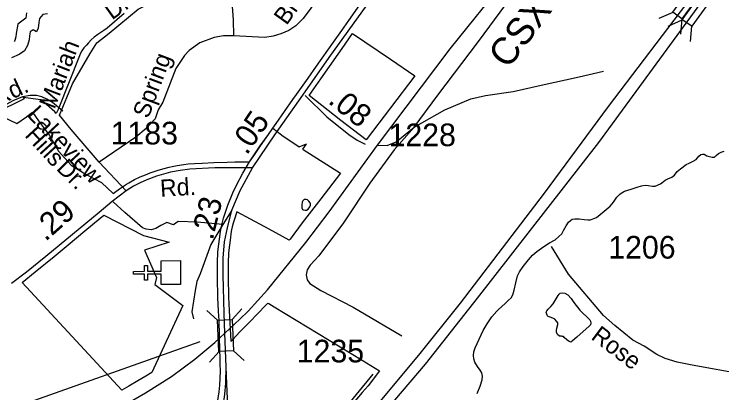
# Model space of a CAD drawing. Extents: x 2082433 to 2279600, y 546599 to 755198.
# Drawn here: x 2180655 to 2184563, y 623078 to 625167 of the extents above; entities that cross this region are included whole.
import ezdxf

# ---------------------------------------------------------------- set-up
doc = ezdxf.new("R2010")
doc.units = 0
for name, color, linetype in [('Exist Boundary Political City Limit New', 7, 'Continuous'), ('Exist Cultural Church CELL', 7, 'Continuous'), ('Exist Hydrographic Buffer Line', 7, 'Continuous'), ('Exist Hydrographic Lake Shore Label', 7, 'Continuous'), ('Exist Hydrographic Misc Water Feature', 7, 'Continuous'), ('Exist Railroad Mainline', 7, 'Continuous'), ('Exist Railroad Mainline Label', 7, 'Continuous'), ('Exist Road Non-System Type 51', 7, 'Continuous'), ('Exist Road Non-System Type 51 Label', 7, 'Continuous'), ('Exist Road Primary Interstate Divided Center Attributed', 7, 'Continuous'), ('Exist Road Primary Interstate Structure Standard Bridge CELL', 7, 'Continuous'), ('Exist Road Primary US Attributed', 7, 'Continuous'), ('Exist Road Primary US Mileage Hundredths English Label', 7, 'Continuous'), ('Exist Road Primary US Structure Standard Bridge CELL', 7, 'Continuous'), ('Exist Road Primary US Structure Standard Bridge Number Label', 7, 'Continuous'), ('Exist Road Secondary Mileage Hundredths English Label', 7, 'Continuous'), ('Exist Road Secondary Type 20 Attributed', 7, 'Continuous'), ('Exist Road Secondary Type 51 Attributed', 7, 'Continuous'), ('Exist Road Secondary Type 51 Label', 7, 'Continuous'), ('Exist Road Secondary Type 51 Number Label', 7, 'Continuous'), ('Map Preparation Boundary City Limit Buffer Line', 7, 'Continuous')]:
    doc.layers.add(name, color=color, linetype=linetype)

msp = doc.modelspace()

# ---------------------------------------------------------------- linework, layer by layer
at = {"layer": 'Exist Boundary Political City Limit New'}
for points in [[(2181954, 624352), (2181976.2, 624386.1), (2182013.8, 624440.7), (2182058.5, 624502.9), (2182082.5, 624537.6), (2182101, 624564.1), (2182194.5, 624696.9), (2182213.5, 624723.8), (2182231.8, 624749.4), (2182277.5, 624814.4), (2182323.5, 624879.3), (2182418.2, 625012.6), (2182464, 625076.4), (2182503.2, 625131.9), (2182576.5, 625236.3)], [(2181262, 625170.6), (2181167.5, 625089.3), (2181149.8, 625077.2), (2181116.8, 625054.4), (2181096.5, 625039.9), (2181079, 625024.4), (2181064.2, 625009.6), (2181053.2, 624995.4), (2181039.5, 624980.9), (2181029, 624964.7), (2181021.8, 624952.5), (2181015, 624936.7), (2180896.8, 624640.5), (2180886.8, 624618.4), (2180879.2, 624628.5), (2180834, 624667.6), (2180802.2, 624694.9), (2180705.2, 624707.8), (2180710, 624699.1), (2180548.5, 624620.6), (2180670.2, 624563.9), (2180722.2, 624601), (2180723.8, 624602.1), (2180756.5, 624626.6), (2180788.8, 624579.2), (2180850, 624496.9), (2180899.2, 624411.2), (2180970.2, 624333.1), (2181053, 624281.5), (2181137.8, 624238.9), (2181201.5, 624178.2), (2181208.2, 624183.6), (2181236, 624203.2), (2181274.5, 624228.5), (2181287, 624235.8), (2181319.5, 624254.1), (2181351.2, 624269.4), (2181380.5, 624281.3), (2181405.5, 624291.5), (2181443.5, 624304.6), (2181475.8, 624314.2), (2181510, 624322.9), (2181527.8, 624326.5), (2181554.2, 624331.9), (2181592.5, 624337.2), (2181616.2, 624340.5), (2181649.8, 624342.9), (2181692.8, 624345.1), (2181758.2, 624347.9), (2181830.2, 624351.1), (2181872.5, 624351.6), (2181896.8, 624352.4), (2181927, 624352.9), (2181953, 624352.1), (2181954, 624352)], [(2182868, 624827.4), (2182598.5, 624474), (2182459.2, 624580.9), (2182283.2, 624718.7), (2182348.5, 624810.8), (2182444, 624946.8), (2182465.8, 624977.4), (2182524, 625059.4), (2182733.5, 624917.9), (2182868, 624827.4)], [(2181954, 624352), (2181977.5, 624386.1), (2182015, 624440.7), (2182059.8, 624502.9), (2182083.8, 624537.6), (2182131.5, 624501), (2182133.8, 624498.6), (2182228.5, 624434.9), (2182269.2, 624452.1), (2182265.8, 624447.2), (2182247.5, 624421.9), (2182251.2, 624419.5), (2182457, 624289.9), (2182348.2, 624148.1), (2182246, 624015.6), (2182178.2, 623926.4), (2182173.5, 623920.1), (2182062.8, 623980.3), (2181960, 624036.2), (2181884.8, 624077), (2181869.2, 624029.4), (2181864.5, 624013.7), (2181859.2, 623993.4), (2181855.5, 623976.3), (2181851.8, 623957), (2181848.5, 623935.1), (2181839, 623849.9), (2181835.8, 623793.6), (2181837, 623715.9), (2181839, 623606.1), (2181842.5, 623532.1), (2181851.2, 623362.4), (2181861.5, 623372.7), (2181901.8, 623413.8), (2181958, 623471.1), (2181997.2, 623511.7), (2182047.2, 623563.6), (2182056.2, 623573), (2182061.2, 623570), (2182091, 623552), (2182577.2, 623257.8), (2182673.2, 623198.8), (2182609.5, 623116.8), (2182577.2, 623080.3), (2182376.2, 622842.7)], [(2181779.8, 623036.1), (2181787, 623083.8), (2181791.2, 623120.9), (2181793.2, 623158.1), (2181793.8, 623197.3), (2181793, 623237.6), (2181792, 623273.6), (2181790.5, 623309.2), (2181787.5, 623477), (2181783.8, 623528.1), (2181780.2, 623604.1), (2181778.2, 623714.9), (2181777, 623794.9), (2181780.2, 623854.9), (2181794.2, 623966.9), (2181803.8, 624011.6), (2181811.2, 624040.7), (2181835, 624113.8), (2181861.8, 624181.6), (2181881.8, 624224), (2181917.5, 624289.8), (2181954, 624352)], [(2181287.2, 623114.4), (2181249.2, 623092.6), (2180698, 623685.8), (2180771.2, 623744.9), (2180875.5, 623830.1), (2180952.5, 623893.6), (2181044.8, 623970.9), (2181130.2, 624041.6), (2181149, 624057.4), (2181368.2, 623945), (2181510, 623909.6), (2181374.2, 623864.1), (2181440.2, 623714.8), (2181431.2, 623675.2), (2181587, 623560.4), (2181414, 623190.3), (2181381.8, 623169.2), (2181337.5, 623143.2), (2181287.2, 623114.4)]]:
    msp.add_lwpolyline(points, dxfattribs=at)
at = {"layer": 'Exist Cultural Church CELL'}
msp.add_lwpolyline([(2181467.1, 623675.7), (2181466.6, 623732.6), (2181390.5, 623732.2), (2181390.7, 623700.2), (2181374.7, 623700.1), (2181374.5, 623732.1), (2181314.4, 623731.8), (2181314.3, 623747.8), (2181374.4, 623748.2), (2181374.3, 623780.2), (2181390.3, 623780.2), (2181390.4, 623748.2), (2181466.6, 623748.6), (2181466.4, 623806.3), (2181572.8, 623806.9), (2181573.5, 623676.2)], close=True, dxfattribs=at)
at = {"layer": 'Exist Hydrographic Buffer Line'}
msp.add_lwpolyline([(2180723.5, 625173.9), (2180718.8, 625144.2), (2180674.4, 625112.4), (2180666, 625059.4), (2180663.2, 625041.9), (2180657.6, 625022.3), (2180653.7, 625015.2)], dxfattribs=at)
at = {"layer": 'Exist Hydrographic Lake Shore Label'}
msp.add_lwpolyline([(2180838.4, 625168), (2180813, 625165.7), (2180794.4, 625142.6), (2180791, 625120.6), (2180787.5, 625089.4), (2180778.2, 625069.7), (2180759.7, 625081.3), (2180743.5, 625069.7), (2180740.1, 625047.7), (2180736.6, 625025.7), (2180727.3, 624993.3), (2180711.2, 624964.4), (2180682.8, 624943.6), (2180640, 624925.1)], dxfattribs=at)
at = {"layer": 'Exist Hydrographic Misc Water Feature'}
for points in [[(2184287.4, 624266.9), (2184301.3, 624279), (2184316.9, 624299.3), (2184335, 624313.2), (2184366.7, 624337.3), (2184382.9, 624345.4), (2184404.5, 624355.5), (2184420.7, 624365.6), (2184436.5, 624383.9), (2184446.3, 624391.7), (2184456.3, 624393.8), (2184464.5, 624393.8), (2184480.5, 624386.1), (2184494.5, 624382), (2184510.3, 624378.4), (2184522.6, 624378.2), (2184532.4, 624386.4), (2184544.7, 624398.4), (2184558.5, 624406.4), (2184576.5, 624410.6)], [(2183212.1, 623073.6), (2183228.3, 623113.7), (2183240.2, 623149.6), (2183241.8, 623169.6), (2183237.5, 623187.7), (2183227.9, 623203.4), (2183213.7, 623223.4), (2183199.4, 623247.4), (2183193, 623265.4), (2183191, 623283.2), (2183193, 623303.1), (2183201, 623325.5), (2183212.5, 623349.3), (2183222.5, 623373.3), (2183244.7, 623421.5), (2183266.4, 623457.5), (2183292.3, 623497.8), (2183319.7, 623527.8), (2183329.8, 623538), (2183365.5, 623569.9), (2183383.3, 623586.2), (2183399.3, 623602.1), (2183409.1, 623618.4), (2183416.9, 623644.5), (2183424.7, 623684.2), (2183435, 623722.5), (2183446.3, 623744.7), (2183466.1, 623774.5), (2183496.1, 623810.6), (2183518.2, 623836.8), (2183542, 623857.1), (2183579.7, 623885.1), (2183611.7, 623905.4), (2183641.7, 623921.6), (2183663.2, 623939.4), (2183679.2, 623955.7), (2183689.4, 623974), (2183703, 623999.9), (2183716.7, 624020.1), (2183726.8, 624027.9), (2183736.8, 624036.2), (2183750.8, 624038.1), (2183775, 624038.1), (2183802.6, 624034.3), (2183822.9, 624032.5), (2183838.5, 624032.5), (2183856.6, 624038.7), (2183870.7, 624044.7), (2183890.4, 624060.8), (2183924.4, 624088.9), (2183946.2, 624107.1), (2183964.4, 624129.1), (2183982.3, 624157.3), (2183998.1, 624171.5), (2184007.5, 624179.4), (2184025.7, 624189.6), (2184061.8, 624202), (2184095.9, 624211.9), (2184119.2, 624220.1), (2184139.5, 624224.3), (2184155.3, 624222.3), (2184179.3, 624218.3), (2184195.5, 624218.3), (2184207.2, 624222.6), (2184211.5, 624224.8), (2184223.6, 624230.7), (2184231.4, 624236.8), (2184249.4, 624250.7), (2184265.2, 624258.9), (2184287.4, 624266.9)], [(2182243.2, 624115.4), (2182243.2, 624097.5), (2182246.9, 624089.7), (2182250.8, 624087.5), (2182261.3, 624085.9), (2182268.8, 624086), (2182278.7, 624091.8), (2182286.7, 624104), (2182291, 624113.8), (2182290.8, 624120), (2182288.7, 624125.9), (2182282.8, 624135.8), (2182274.8, 624141.8), (2182266.6, 624143.9), (2182256.7, 624143.8), (2182248.5, 624137.7), (2182244.7, 624129.8), (2182243.2, 624115.4)], [(2183779.5, 623534.5), (2183833.8, 623480.9), (2183838.1, 623473), (2183840.2, 623462.9), (2183838.1, 623452.7), (2183829.9, 623445), (2183762.4, 623384.6), (2183738.3, 623364.3), (2183728.4, 623358.1), (2183720.2, 623360.2), (2183706.5, 623370), (2183692.7, 623383.8), (2183688.2, 623388.1), (2183680.6, 623388.1), (2183676.7, 623389.9), (2183666.5, 623389.8), (2183656.2, 623399.9), (2183650.1, 623411.7), (2183650.1, 623421.8), (2183652.1, 623433.7), (2183658.1, 623453.9), (2183657.9, 623463.7), (2183649.9, 623473.8), (2183640, 623483.8), (2183630, 623489.4), (2183614, 623495.5), (2183603.5, 623499.5), (2183599.6, 623503.3), (2183595.7, 623511.6), (2183593.5, 623523.3), (2183595.7, 623529.4), (2183603.5, 623539.7), (2183617.7, 623553.7), (2183631.4, 623569.5), (2183643.3, 623587.5), (2183659.5, 623615.5), (2183665, 623621.6), (2183670.8, 623627.6), (2183683.1, 623629.8), (2183695.2, 623628), (2183713, 623618), (2183731.3, 623598.2), (2183745.2, 623576.2), (2183779.5, 623534.5)]]:
    msp.add_lwpolyline(points, dxfattribs=at)
at = {"layer": 'Exist Railroad Mainline'}
for points in [[(2182660.9, 624444.8), (2183062, 624975.8), (2183377.8, 625367.1), (2183869.2, 626020.1), (2184302.9, 626589.5), (2185035, 627549.3), (2185637.6, 628316.7), (2185971.7, 628762.5), (2186263.7, 629142), (2186471.7, 629421.8), (2186646.5, 629652), (2186754.6, 629807.4), (2186841.7, 629918.7), (2186946.3, 630034.9), (2187054.7, 630150.1), (2187150.6, 630240.2), (2187255.1, 630328.3), (2187335.5, 630393.1), (2187537.8, 630532.5), (2187790.4, 630706.2)], [(2181817.4, 623406.6), (2181901, 623483.8), (2181946.7, 623528.1), (2182054.3, 623645.9), (2182264.9, 623906.8), (2182394.4, 624076.6), (2182660.9, 624444.8)], [(2170553.3, 617720.2), (2171205.8, 618032.4), (2172226.6, 618534.9), (2174218.4, 619521.9), (2174391.3, 619615.2), (2175826.1, 620312.3), (2177206.7, 620993.6), (2179726, 622241.3), (2180752.8, 622751.5), (2180934.4, 622840.5), (2181106.8, 622927.7), (2181227.7, 622989.4), (2181379.7, 623077.8), (2181522.7, 623167.1), (2181651.5, 623263.2), (2181762.7, 623355), (2181817.4, 623406.6)]]:
    msp.add_lwpolyline(points, dxfattribs=at)
at = {"layer": 'Exist Road Non-System Type 51'}
msp.add_line((2181123.9, 624351.2), (2181272.8, 624192.7), dxfattribs=at)
for points in [[(2182571.5, 625589.7), (2182500.7, 625625.1), (2182414.4, 625660.5), (2182354.7, 625667.1), (2182248.5, 625662.7), (2182204.2, 625640.6), (2182133.4, 625594.1), (2181978.6, 625490.1), (2181936.5, 625457), (2181907.8, 625417.1), (2181879, 625359.6), (2181863.5, 625299.9), (2181856.9, 625235.7), (2181863.5, 625136.1), (2181865.7, 625047.6)], [(2182863.8, 624543.1), (2182995.3, 624719.4), (2183219.4, 625016), (2183370.3, 625220.7), (2183474.9, 625364.9), (2183597.4, 625521.8), (2183672.1, 625618.2), (2183706.5, 625642.1)], [(2182571.5, 625589.7), (2182427.7, 625386.2), (2182292.7, 625200.3), (2182250.7, 625142.8), (2182210.9, 625102.9), (2182171.1, 625076.4), (2182126.8, 625058.7), (2182084.8, 625045.4), (2182038.3, 625038.8), (2181865.7, 625047.6)], [(2180904.2, 624609.3), (2180976.2, 624783.4), (2181073.6, 624950.3), (2181111.2, 625007.8), (2181178.7, 625062), (2181340.2, 625194.8), (2181373.4, 625210.3), (2181415.5, 625221.3)], [(2181865.7, 625047.6), (2181811.5, 625046.5), (2181758.4, 625037.7), (2181680.4, 625007.9), (2181620.3, 624967.1), (2181595.1, 624938.3), (2181548.3, 624866.2), (2181475.4, 624682.2), (2181449.1, 624638.3), (2181433.4, 624588.9), (2181383.2, 624536.1), (2181326.8, 624488.1), (2181123.9, 624351.2)], [(2182863.8, 624543.1), (2183032.6, 624638.7), (2183176.1, 624700), (2183258.2, 624717.9), (2183410.6, 624739.6), (2183566, 624775.4), (2183775.2, 624821.8), (2183909.7, 624852.4)], [(2180923.2, 624631.7), (2180865.6, 624680.4), (2180834.1, 624697.5), (2180806.5, 624710.8), (2180777.7, 624717.4), (2180742.3, 624717.4), (2180701.4, 624710.8), (2180647.2, 624688.6), (2180493.4, 624604.6), (2180308.1, 624512.2), (2180184.7, 624443.1), (2180142.7, 624426.5), (2180108.4, 624423.1)], [(2181123.9, 624351.2), (2180969, 624530.1), (2180904.2, 624609.3)], [(2182863.8, 624543.1), (2182753.2, 624418.3), (2182618.7, 624234.5), (2182473.8, 624015.6), (2182337.8, 623834.1), (2182290, 623781.8), (2182273.6, 623756.4), (2182267.6, 623728), (2182273.6, 623701.1), (2182287, 623680.2), (2182348.3, 623642.8), (2182527.6, 623549.5), (2182796.5, 623392.6)], [(2182660.9, 624444.8), (2182714.4, 624443), (2182763.7, 624462.4), (2182863.8, 624543.1)], [(2181806.7, 624007.2), (2181665.4, 624019.4), (2181560.8, 624022.4), (2181533.7, 624004.4), (2181498.1, 624017.9), (2181465.2, 624000), (2181436.8, 623985), (2181411.4, 623977.5), (2181383, 623980.5), (2181363.6, 623988), (2181266.5, 624073.2), (2181200.7, 624131.4)], [(2181856.4, 624085.1), (2181806.7, 624007.2)], [(2181806.7, 624007.2), (2181740.1, 623895.5), (2181681.9, 623734), (2181663.9, 623691.4), (2181653.5, 623642.1), (2181635.5, 623524.1), (2181644.5, 623486.7)]]:
    msp.add_lwpolyline(points, dxfattribs=at)
at = {"layer": 'Exist Road Primary Interstate Divided Center Attributed'}
for points in [[(2184396.5, 625266.8), (2183935.4, 624657.3), (2183581.4, 624179.2), (2183118.6, 623573), (2182886.8, 623284.9), (2182407.8, 622709.4), (2182093.7, 622333.1), (2181891.7, 622105.8)], [(2182556, 622802.2), (2182927.1, 623236.6), (2183213.4, 623600.9), (2183883.4, 624458.1), (2184447.8, 625228.4)]]:
    msp.add_lwpolyline(points, dxfattribs=at)
at = {"layer": 'Exist Road Primary Interstate Structure Standard Bridge CELL'}
for p, q in [((2184292.4, 625176.7), (2184214.5, 625143.2)), ((2184266.5, 625101.4), (2184344.7, 625135.7)), ((2184342.5, 625140.7), (2184335.4, 625056.1)), ((2184390.3, 625015.8), (2184396.7, 625099.8))]:
    msp.add_line(p, q, dxfattribs=at)
for points in [[(2184474.5, 625323.3), (2184342.8, 625140.5), (2184291.5, 625177.4), (2184423.2, 625360.3)], [(2184344.7, 625135.7), (2184475.9, 625319), (2184527.8, 625283), (2184396.7, 625099.8)]]:
    msp.add_lwpolyline(points, close=True, dxfattribs=at)
at = {"layer": 'Exist Road Primary US Attributed'}
for points in [[(2182249, 624720.4), (2182395.2, 624927.5), (2182733, 625399.4), (2182772.9, 625457), (2182917.3, 625667.2), (2182998, 625780.7), (2183046.1, 625858.5), (2183152.7, 626046.4), (2183253.7, 626298.7)], [(2181970.3, 624319), (2182093.7, 624500.3), (2182249, 624720.4)], [(2181829.2, 623127.9), (2181825.2, 623221.5), (2181817.4, 623406.6), (2181815.1, 623515.5), (2181808.5, 623728.5), (2181808.5, 623821.4), (2181817, 623911.5), (2181832.9, 623988.4), (2181856.4, 624085.1), (2181901.9, 624194.9), (2181970.3, 624319)], [(2181810.6, 623024.7), (2181815.7, 623053.2), (2181820.4, 623088.4), (2181823.3, 623132.5), (2181825.2, 623221.5)], [(2181843.2, 622796.7), (2181829.2, 623127.9)]]:
    msp.add_lwpolyline(points, dxfattribs=at)
at = {"layer": 'Exist Road Primary US Structure Standard Bridge CELL'}
for p, q in [((2181718.3, 623531.7), (2181777, 623478.6)), ((2181911.1, 623541.3), (2181858, 623482.6)), ((2181787.1, 623305.3), (2181733.9, 623246.6)), ((2181866.2, 623309.3), (2181924.9, 623256.1))]:
    msp.add_line(p, q, dxfattribs=at)
msp.add_lwpolyline([(2181858, 623482.6), (2181866.6, 623309.3), (2181785.6, 623305.3), (2181777, 623478.6)], close=True, dxfattribs=at)
at = {"layer": 'Exist Road Primary US Structure Standard Bridge Number Label'}
msp.add_line((2181680.6, 623359.2), (2180319.8, 622878.5), dxfattribs=at)
at = {"layer": 'Exist Road Secondary Type 20 Attributed'}
msp.add_lwpolyline([(2182261.6, 624717.2), (2182381.2, 624601.2), (2182503.4, 624502.5), (2182548.2, 624472.6), (2182593.2, 624449.2)], dxfattribs=at)
at = {"layer": 'Exist Road Secondary Type 51 Attributed'}
for points in [[(2181970.3, 624319), (2181762.1, 624318.6), (2181624.2, 624311.7), (2181571, 624304.3), (2181517.8, 624294.8), (2181440.9, 624273.1), (2181388, 624252.7), (2181349.8, 624235.7), (2181313, 624217.6), (2181272.8, 624192.7), (2181195.2, 624132.8), (2181123.7, 624073.5), (2180828.6, 623829), (2180722.9, 623743.7), (2180640.2, 623680.3)], [(2184965.4, 621682.6), (2185001.8, 621957.1), (2185064.6, 622570.6), (2185092.5, 622865.5), (2185104.8, 622958.8), (2185105.9, 623008.1), (2185101.8, 623042.7), (2185084.4, 623065), (2185032.9, 623103.6), (2184970.7, 623127.2), (2184398.6, 623231.2), (2184316, 623247.3), (2184249.5, 623266.6), (2184204.5, 623289.1), (2184133.7, 623335.2), (2184070.7, 623368.9), (2183972.8, 623450), (2183909, 623503.9), (2183716.5, 623732), (2183621.5, 623885.5)], [(2181852.2, 622560.2), (2181941.9, 622555.4), (2182012.1, 622552.5), (2182076.3, 622556.6), (2182121.2, 622562.5), (2182154, 622585), (2182197.4, 622617.8), (2182240.7, 622672.4), (2182436.4, 622936.8), (2182637.2, 623181.1)]]:
    msp.add_lwpolyline(points, dxfattribs=at)
at = {"layer": 'Map Preparation Boundary City Limit Buffer Line'}
for points in [[(2181954, 624352), (2181976.2, 624386.1), (2182013.8, 624440.7), (2182058.5, 624502.9), (2182082.5, 624537.6), (2182101, 624564.1), (2182194.5, 624696.9), (2182213.5, 624723.8), (2182231.8, 624749.4), (2182277.5, 624814.4), (2182323.5, 624879.3), (2182418.2, 625012.6), (2182464, 625076.4), (2182503.2, 625131.9), (2182576.5, 625236.3)], [(2181262, 625170.6), (2181167.5, 625089.3), (2181149.8, 625077.2), (2181116.8, 625054.4), (2181096.5, 625039.9), (2181079, 625024.4), (2181064.2, 625009.6), (2181053.2, 624995.4), (2181039.5, 624980.9), (2181029, 624964.7), (2181021.8, 624952.5), (2181015, 624936.7), (2180896.8, 624640.5), (2180886.8, 624618.4), (2180879.2, 624628.5), (2180834, 624667.6), (2180802.2, 624694.9), (2180705.2, 624707.8), (2180710, 624699.1), (2180548.5, 624620.6), (2180670.2, 624563.9), (2180722.2, 624601), (2180723.8, 624602.1), (2180756.5, 624626.6), (2180788.8, 624579.2), (2180850, 624496.9), (2180899.2, 624411.2), (2180970.2, 624333.1), (2181053, 624281.5), (2181137.8, 624238.9), (2181201.5, 624178.2), (2181208.2, 624183.6), (2181236, 624203.2), (2181274.5, 624228.5), (2181287, 624235.8), (2181319.5, 624254.1), (2181351.2, 624269.4), (2181380.5, 624281.3), (2181405.5, 624291.5), (2181443.5, 624304.6), (2181475.8, 624314.2), (2181510, 624322.9), (2181527.8, 624326.5), (2181554.2, 624331.9), (2181592.5, 624337.2), (2181616.2, 624340.5), (2181649.8, 624342.9), (2181692.8, 624345.1), (2181758.2, 624347.9), (2181830.2, 624351.1), (2181872.5, 624351.6), (2181896.8, 624352.4), (2181927, 624352.9), (2181953, 624352.1), (2181954, 624352)], [(2182868, 624827.4), (2182598.5, 624474), (2182459.2, 624580.9), (2182283.2, 624718.7), (2182348.5, 624810.8), (2182444, 624946.8), (2182465.8, 624977.4), (2182524, 625059.4), (2182733.5, 624917.9), (2182868, 624827.4)], [(2181954, 624352), (2181977.5, 624386.1), (2182015, 624440.7), (2182059.8, 624502.9), (2182083.8, 624537.6), (2182131.5, 624501), (2182133.8, 624498.6), (2182228.5, 624434.9), (2182269.2, 624452.1), (2182265.8, 624447.2), (2182247.5, 624421.9), (2182251.2, 624419.5), (2182457, 624289.9), (2182348.2, 624148.1), (2182246, 624015.6), (2182178.2, 623926.4), (2182173.5, 623920.1), (2182062.8, 623980.3), (2181960, 624036.2), (2181884.8, 624077), (2181869.2, 624029.4), (2181864.5, 624013.7), (2181859.2, 623993.4), (2181855.5, 623976.3), (2181851.8, 623957), (2181848.5, 623935.1), (2181839, 623849.9), (2181835.8, 623793.6), (2181837, 623715.9), (2181839, 623606.1), (2181842.5, 623532.1), (2181851.2, 623362.4), (2181861.5, 623372.7), (2181901.8, 623413.8), (2181958, 623471.1), (2181997.2, 623511.7), (2182047.2, 623563.6), (2182056.2, 623573), (2182061.2, 623570), (2182091, 623552), (2182577.2, 623257.8), (2182673.2, 623198.8), (2182609.5, 623116.8), (2182577.2, 623080.3), (2182376.2, 622842.7)], [(2181779.8, 623036.1), (2181787, 623083.8), (2181791.2, 623120.9), (2181793.2, 623158.1), (2181793.8, 623197.3), (2181793, 623237.6), (2181792, 623273.6), (2181790.5, 623309.2), (2181787.5, 623477), (2181783.8, 623528.1), (2181780.2, 623604.1), (2181778.2, 623714.9), (2181777, 623794.9), (2181780.2, 623854.9), (2181794.2, 623966.9), (2181803.8, 624011.6), (2181811.2, 624040.7), (2181835, 624113.8), (2181861.8, 624181.6), (2181881.8, 624224), (2181917.5, 624289.8), (2181954, 624352)], [(2181287.2, 623114.4), (2181249.2, 623092.6), (2180698, 623685.8), (2180771.2, 623744.9), (2180875.5, 623830.1), (2180952.5, 623893.6), (2181044.8, 623970.9), (2181130.2, 624041.6), (2181149, 624057.4), (2181368.2, 623945), (2181510, 623909.6), (2181374.2, 623864.1), (2181440.2, 623714.8), (2181431.2, 623675.2), (2181587, 623560.4), (2181414, 623190.3), (2181381.8, 623169.2), (2181337.5, 623143.2), (2181287.2, 623114.4)]]:
    msp.add_lwpolyline(points, dxfattribs=at)

# ---------------------------------------------------------------- texts
at = {"layer": 'Exist Railroad Mainline Label'}
msp.add_text('CSX', height=150, rotation=53.0889, dxfattribs=at).set_placement((2183382.7, 624859.6))
at = {"layer": 'Exist Road Non-System Type 51 Label'}
for s, rotation, p in [('Branch', 54.5354, (2182159.1, 625101.3)), ('Dr.', 35.6593, (2181195, 625132)), ('Mariah', 68.9023, (2180877.5, 624638.4)), ('Spring', 69.4931, (2181395.6, 624586.6)), ('Rd.', 24.9339, (2180563.6, 624658.8)), ('Lakeview', 313.2018, (2180720.9, 624608.9)), ('Hills', 312.4803, (2180708.9, 624495.5)), ('Dr.', 314.6942, (2180882.9, 624311.8))]:
    msp.add_text(s, height=95, rotation=rotation, dxfattribs=at).set_placement(p)
at = {"layer": 'Exist Road Primary US Mileage Hundredths English Label'}
for s, rotation, p in [('.05', 55.7496, (2181939.2, 624384.5)), ('.23', 76.3611, (2181750.9, 623915.3))]:
    msp.add_text(s, height=125, rotation=rotation, dxfattribs=at).set_placement(p)
at = {"layer": 'Exist Road Secondary Mileage Hundredths English Label'}
for s, rotation, p in [('.08', 321.0705, (2182382.8, 624680.3)), ('.29', 41.5261, (2180827.4, 623909.2))]:
    msp.add_text(s, height=125, rotation=rotation, dxfattribs=at).set_placement(p)
at = {"layer": 'Exist Road Secondary Type 51 Label'}
for s, rotation, p in [('Rd.', 3.612, (2181463.4, 624158.5)), ('Rose', 322.9097, (2183835.2, 623378))]:
    msp.add_text(s, height=95, rotation=rotation, dxfattribs=at).set_placement(p)
at = {"layer": 'Exist Road Secondary Type 51 Number Label'}
for s, p in [('1183', (2181187.4, 624448)), ('1228', (2182722.3, 624438.5)), ('1206', (2183935.7, 623818.3)), ('1235', (2182215.3, 623245.5))]:
    msp.add_text(s, height=125, dxfattribs=at).set_placement(p)

doc.saveas('drawing.dxf')
